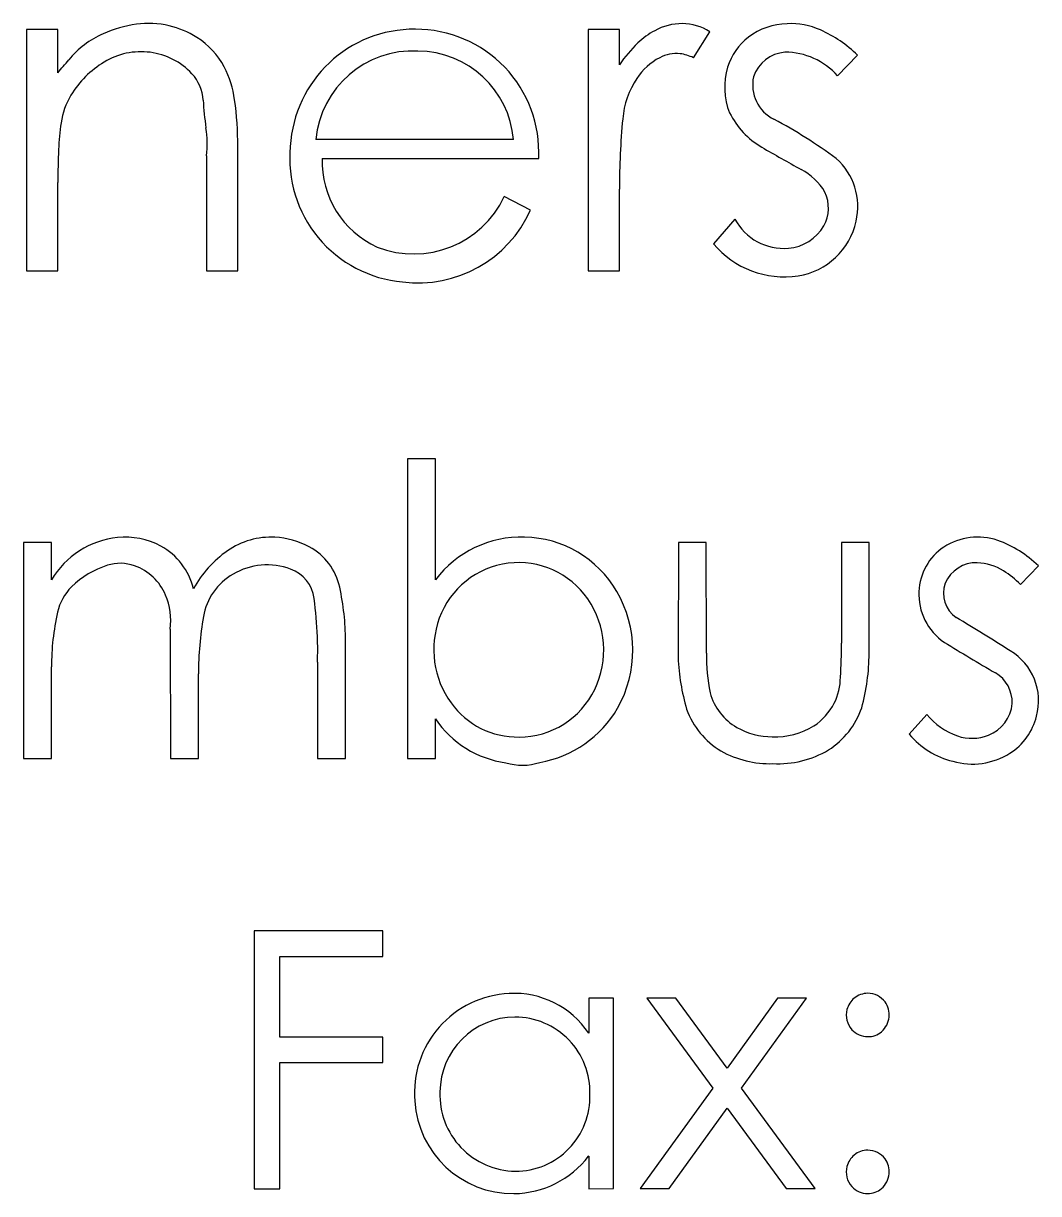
# Model space of a CAD drawing. Extents: x -7.1 to 34, y 0 to 22.
# Drawn here: x 4.7535 to 4.9716, y 0.7485 to 0.9998 of the extents above; entities that cross this region are included whole.
import ezdxf

# ---------------------------------------------------------------- set-up
doc = ezdxf.new("R2010")
doc.units = 0
doc.layers.add('Default', color=7, linetype='Continuous')
doc.layers.add('SH_Data', color=7, linetype='Continuous')

# ---------------------------------------------------------------- blocks, each defined once
blk = doc.blocks.new('A$C485D5FB4')
at = {"layer": 'Default'}
for p, q in [((0.37695851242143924, 0.1246463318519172), (0.37498131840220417, 0.1246463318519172)), ((0.37498131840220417, 0.1246463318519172), (0.37498131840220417, 0.10944076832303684)), ((0.37695851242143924, 0.12192180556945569), (0.37695851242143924, 0.1246463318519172)), ((0.4123567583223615, 0.1246463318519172), (0.410379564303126, 0.1246463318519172)), ((0.410379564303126, 0.1246463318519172), (0.410379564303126, 0.10944076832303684)), ((0.4123567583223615, 0.1224249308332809), (0.4123567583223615, 0.1246463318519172)), ((0.4170334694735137, 0.12287509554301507), (0.41805296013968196, 0.12450510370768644)), ((0.4261103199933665, 0.12172761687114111), (0.42736813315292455, 0.12302809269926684)), ((0.40568076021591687, 0.11771579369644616), (0.39323028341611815, 0.11771579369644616)), ((0.3863266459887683, 0.1166934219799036), (0.3863266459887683, 0.10944076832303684)), ((0.38830384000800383, 0.10944076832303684), (0.38830384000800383, 0.11725980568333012)), ((0.39361569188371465, 0.11652707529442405), (0.4072677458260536, 0.11652707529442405)), ((0.37695851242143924, 0.10944076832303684), (0.37695851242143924, 0.1150163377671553)), ((0.4123567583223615, 0.10944076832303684), (0.4123567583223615, 0.1145852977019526)), ((0.40674990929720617, 0.11325970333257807), (0.4051007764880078, 0.11412619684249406)), ((0.41964154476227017, 0.112694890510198), (0.418283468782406, 0.11114895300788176)), ((0.37498131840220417, 0.10944076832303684), (0.37695851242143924, 0.10944076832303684)), ((0.3863266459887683, 0.10944076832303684), (0.38830384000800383, 0.10944076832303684)), ((0.410379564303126, 0.10944076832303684), (0.4123567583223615, 0.10944076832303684)), ((0.4007657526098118, 0.09758790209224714), (0.39899598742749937, 0.09758790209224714)), ((0.39899598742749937, 0.09758790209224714), (0.39899598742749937, 0.07871040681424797)), ((0.4007657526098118, 0.08996895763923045), (0.4007657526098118, 0.09758790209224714)), ((0.3765561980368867, 0.09231538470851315), (0.3747871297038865, 0.09231538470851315)), ((0.3747871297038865, 0.09231538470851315), (0.3747871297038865, 0.07871040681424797)), ((0.37655619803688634, 0.08996452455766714), (0.37655619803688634, 0.09231538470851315)), ((0.416090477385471, 0.09231538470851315), (0.41605661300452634, 0.08505737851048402)), ((0.41783229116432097, 0.09231538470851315), (0.416090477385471, 0.09231538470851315)), ((0.4178372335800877, 0.08535268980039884), (0.41783229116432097, 0.09231538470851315)), ((0.4280948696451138, 0.09231538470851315), (0.4263530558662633, 0.09231538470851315)), ((0.4263530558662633, 0.09231538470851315), (0.4263530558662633, 0.08597041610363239)), ((0.4280926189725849, 0.08532412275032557), (0.4280948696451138, 0.09231538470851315)), ((0.4376424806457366, 0.08967912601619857), (0.4387664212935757, 0.09084278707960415)), ((0.3840322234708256, 0.08686791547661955), (0.384053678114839, 0.07871040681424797)), ((0.3950892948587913, 0.07871040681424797), (0.3950892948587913, 0.08613154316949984)), ((0.37655619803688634, 0.07871040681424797), (0.37655619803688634, 0.08447567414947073)), ((0.3933202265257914, 0.08477896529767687), (0.3933202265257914, 0.07871040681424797)), ((0.3858227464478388, 0.07871040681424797), (0.3858227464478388, 0.08403867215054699)), ((0.4007657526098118, 0.07871040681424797), (0.4007657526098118, 0.08121230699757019)), ((0.4317226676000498, 0.08148789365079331), (0.4306286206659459, 0.08022959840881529)), ((0.3747871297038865, 0.07871040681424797), (0.37655619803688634, 0.07871040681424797)), ((0.384053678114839, 0.07871040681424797), (0.3858227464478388, 0.07871040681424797)), ((0.3933202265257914, 0.07871040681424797), (0.3950892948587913, 0.07871040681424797)), ((0.39899598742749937, 0.07871040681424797), (0.4007657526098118, 0.07871040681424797)), ((0.38932482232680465, 0.06783583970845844), (0.38932482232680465, 0.051594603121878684)), ((0.39744544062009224, 0.06783583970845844), (0.38932482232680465, 0.06783583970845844)), ((0.39744544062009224, 0.06623525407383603), (0.39744544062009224, 0.06783583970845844)), ((0.3909489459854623, 0.06115104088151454), (0.3909489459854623, 0.06623525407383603)), ((0.3909489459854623, 0.06623525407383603), (0.39744544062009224, 0.06623525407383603)), ((0.41198017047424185, 0.06359899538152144), (0.41041745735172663, 0.0635989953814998)), ((0.41041745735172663, 0.0635989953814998), (0.41041745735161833, 0.06138995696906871)), ((0.4119801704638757, 0.051594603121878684), (0.4119801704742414, 0.06359899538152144)), ((0.4140927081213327, 0.06359899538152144), (0.4182354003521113, 0.057927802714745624)), ((0.4159198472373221, 0.06359899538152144), (0.4140927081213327, 0.06359899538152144)), ((0.4191416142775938, 0.05918561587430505), (0.4159198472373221, 0.06359899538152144)), ((0.42232218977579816, 0.06359899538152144), (0.4191416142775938, 0.05918561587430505)), ((0.4200566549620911, 0.05793074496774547), (0.42414344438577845, 0.06359899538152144)), ((0.42414344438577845, 0.06359899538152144), (0.42232218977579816, 0.06359899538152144)), ((0.39744544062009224, 0.06115104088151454), (0.3909489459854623, 0.06115104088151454)), ((0.39744544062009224, 0.05955045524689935), (0.39744544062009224, 0.06115104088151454)), ((0.3909489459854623, 0.051594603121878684), (0.3909489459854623, 0.05955045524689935)), ((0.3909489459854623, 0.05955045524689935), (0.39744544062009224, 0.05955045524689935)), ((0.4182354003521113, 0.057927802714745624), (0.4136690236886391, 0.051594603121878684)), ((0.42468481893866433, 0.051594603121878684), (0.4200566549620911, 0.05793074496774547)), ((0.4154902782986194, 0.051594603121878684), (0.4191504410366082, 0.05667293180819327)), ((0.4191504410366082, 0.05667293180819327), (0.4228576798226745, 0.051594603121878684)), ((0.4104174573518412, 0.0536367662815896), (0.41041745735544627, 0.051581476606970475)), ((0.38932482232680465, 0.051594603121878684), (0.3909489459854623, 0.051594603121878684)), ((0.41041745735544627, 0.051581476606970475), (0.4119801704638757, 0.051594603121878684)), ((0.4136690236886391, 0.051594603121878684), (0.4154902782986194, 0.051594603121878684)), ((0.4228576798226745, 0.051594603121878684), (0.42468481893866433, 0.051594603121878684))]:
    blk.add_line(p, q, dxfattribs=at)
for centre, radius, start, end in [((0.38305109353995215, 0.1170343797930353), 0.00802835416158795, 98.15674732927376, 113.76104633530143), ((0.3826959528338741, 0.11951213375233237), 0.005525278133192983, 76.59644913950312, 98.15674732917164), ((0.38262924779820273, 0.11923221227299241), 0.005813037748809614, 57.92512053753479, 76.5964491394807), ((0.39942831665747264, 0.11684343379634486), 0.007827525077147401, 89.51790063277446, 176.82869810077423), ((0.3995176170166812, 0.11691108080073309), 0.007759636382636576, 357.16341279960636, 90.17306679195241), ((0.4163342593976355, 0.12135696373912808), 0.003666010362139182, 90.24627195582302, 118.50825590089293), ((0.4163194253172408, 0.12186238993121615), 0.003160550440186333, 56.73641997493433, 90.01673840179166), ((0.423014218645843, 0.12088317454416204), 0.0041361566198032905, 91.22712247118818, 127.4552598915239), ((0.42313093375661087, 0.12030377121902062), 0.004719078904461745, 66.18848656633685, 92.49332114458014), ((0.38219899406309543, 0.11896991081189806), 0.005913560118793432, 113.76104633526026, 140.3599702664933), ((0.3831230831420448, 0.12002022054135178), 0.004883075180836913, 27.710956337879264, 57.92512053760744), ((0.4169889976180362, 0.1201332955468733), 0.005053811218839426, 118.40974950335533, 133.40600444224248), ((0.4228261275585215, 0.12112258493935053), 0.0038317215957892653, 127.39968548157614, 162.49692676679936), ((0.4217724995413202, 0.11734038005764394), 0.00797879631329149, 45.467558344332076, 65.85532229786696), ((0.382208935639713, 0.11873955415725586), 0.004511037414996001, 82.80606502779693, 121.18687709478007), ((0.3822290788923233, 0.11889914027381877), 0.004350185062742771, 42.947488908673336, 82.80606502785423), ((0.39933589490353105, 0.1171683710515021), 0.006130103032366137, 86.98791497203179, 174.8766204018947), ((0.39961150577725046, 0.11719896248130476), 0.006091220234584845, 4.867316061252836, 89.56255500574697), ((0.41920312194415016, 0.11784972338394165), 0.008234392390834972, 133.68001178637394, 146.24645045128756), ((0.42300141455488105, 0.12091055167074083), 0.0023215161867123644, 95.18115041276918, 160.70841805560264), ((0.42279425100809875, 0.11879732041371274), 0.004425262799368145, 41.46592889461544, 90.03212047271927), ((0.2922463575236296, 0.1934911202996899), 0.11089777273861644, 319.807105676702, 320.3599702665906), ((0.3830666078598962, 0.11732263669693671), 0.006167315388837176, 121.18687709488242, 148.88587500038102), ((0.41676831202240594, 0.11937413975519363), 0.003971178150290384, 118.13865974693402, 146.37363626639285), ((0.4159504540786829, 0.12090336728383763), 0.0022369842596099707, 84.14933830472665, 118.13865974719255), ((0.4156975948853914, 0.11993942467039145), 0.003225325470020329, 65.53213099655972, 81.42536503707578), ((0.3834751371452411, 0.12005897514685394), 0.0026478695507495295, 3.0657351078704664, 42.947488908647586), ((0.38193145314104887, 0.11939431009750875), 0.006229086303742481, 7.681610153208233, 27.710956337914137), ((0.4233424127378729, 0.12102343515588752), 0.004354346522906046, 163.29588659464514, 201.91987339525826), ((0.4180571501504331, 0.1185169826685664), 0.005519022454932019, 146.3736362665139, 174.7176144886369), ((0.42317585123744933, 0.12116108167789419), 0.002421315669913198, 167.68477137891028, 243.62044394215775), ((0.3818124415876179, 0.11807961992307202), 0.00470240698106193, 148.8858750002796, 171.54231085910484), ((0.3661060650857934, 0.11725980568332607), 0.022197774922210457, 1.048140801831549e-11, 7.681610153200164), ((0.4046623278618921, 0.12119372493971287), 0.018569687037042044, 183.06573510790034, 188.48933188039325), ((0.392914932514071, 0.11642872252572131), 0.01592696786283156, 171.54231085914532, 177.6107871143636), ((0.46058156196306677, 0.1145852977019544), 0.0482248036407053, 174.7176144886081, 180.00000000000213), ((0.42393117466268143, 0.1217007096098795), 0.005169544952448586, 206.45238022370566, 239.7731237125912), ((0.40681172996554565, 0.09040416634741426), 0.03241897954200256, 53.649231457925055, 61.86279124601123), ((0.3796261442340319, 0.11745680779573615), 0.006743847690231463, 353.5003370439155, 8.489331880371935), ((0.39938614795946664, 0.11652112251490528), 0.00780998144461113, 174.44997370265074, 264.87077376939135), ((0.42676573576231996, 0.1150163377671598), 0.049807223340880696, 177.61078711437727, 180.0000000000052), ((0.5420529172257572, 0.327659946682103), 0.24259721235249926, 240.15651884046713, 240.83020800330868), ((0.39955699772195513, 0.11634648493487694), 0.00594404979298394, 178.25898869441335, 245.4498602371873), ((0.42209149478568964, 0.11251490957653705), 0.003733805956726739, 30.378436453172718, 62.575810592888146), ((0.42333539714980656, 0.1134927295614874), 0.004046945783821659, 346.7911835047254, 48.30401741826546), ((0.423184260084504, 0.11341142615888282), 0.002348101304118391, 330.9032053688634, 24.982572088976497), ((0.3993864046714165, 0.11682751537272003), 0.006320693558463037, 248.66986607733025, 334.6987924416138), ((0.3996612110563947, 0.1164581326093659), 0.007776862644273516, 262.8104369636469, 335.71504574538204), ((0.42271843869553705, 0.11434725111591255), 0.0034925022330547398, 208.23678943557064, 274.72221650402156), ((0.42276713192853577, 0.11372009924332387), 0.0028634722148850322, 274.78429106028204, 329.5649771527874), ((0.4229444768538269, 0.11350929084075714), 0.004431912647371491, 278.7089976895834, 347.73758767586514), ((0.4227432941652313, 0.1148725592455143), 0.005809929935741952, 219.85924747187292, 278.6344664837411), ((0.38126222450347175, 0.08719606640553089), 0.005459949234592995, 95.71221183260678, 149.53258014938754), ((0.3812179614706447, 0.08796045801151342), 0.004695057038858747, 61.71204166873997, 96.10318890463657), ((0.3903910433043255, 0.08786756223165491), 0.00478949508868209, 86.95308963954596, 124.89215364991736), ((0.3903721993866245, 0.08751354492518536), 0.005144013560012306, 61.758965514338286, 86.95308963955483), ((0.4061558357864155, 0.08591616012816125), 0.006743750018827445, 88.0832643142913, 143.0605351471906), ((0.4062534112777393, 0.08579568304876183), 0.00686164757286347, 30.136095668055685, 88.93125713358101), ((0.43494062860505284, 0.0887171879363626), 0.00394437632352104, 71.37177256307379, 122.73827438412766), ((0.43371029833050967, 0.08564348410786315), 0.007252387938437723, 45.79987679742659, 69.917547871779), ((0.38144534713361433, 0.08841900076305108), 0.0041835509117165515, 13.690869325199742, 61.47820043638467), ((0.3916638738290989, 0.08604246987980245), 0.007014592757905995, 124.89215364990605, 151.31736265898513), ((0.3910050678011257, 0.08869181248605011), 0.0038065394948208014, 12.380239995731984, 61.7589655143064), ((0.4347221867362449, 0.0891220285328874), 0.003485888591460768, 123.31679002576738, 178.07476858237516), ((0.38176166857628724, 0.08554349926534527), 0.005599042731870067, 107.45316886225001, 134.75082374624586), ((0.38088851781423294, 0.08832069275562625), 0.0026878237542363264, 70.1903425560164, 107.45316886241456), ((0.3806585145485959, 0.08768217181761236), 0.0033665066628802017, 23.1609565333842, 70.19034255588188), ((0.3901629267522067, 0.08658367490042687), 0.004323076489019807, 70.13203392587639, 120.03891189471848), ((0.40600047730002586, 0.08573317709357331), 0.005318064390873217, 97.06610555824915, 160.04895367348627), ((0.40599792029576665, 0.08575380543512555), 0.005297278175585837, 34.59929387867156, 97.06610555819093), ((0.4348387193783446, 0.08893521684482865), 0.0021101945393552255, 87.90550730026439, 157.40716135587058), ((0.43474489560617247, 0.08761682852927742), 0.003431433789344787, 57.94220196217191, 87.1444692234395), ((0.38992597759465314, 0.08699343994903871), 0.0038497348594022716, 120.03891189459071, 170.1929420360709), ((0.3908588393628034, 0.08850947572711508), 0.0022753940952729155, 6.890674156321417, 70.13203392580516), ((0.4331086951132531, 0.08501819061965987), 0.006502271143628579, 45.792268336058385, 57.87690161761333), ((0.3801041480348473, 0.0872154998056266), 0.003244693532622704, 134.75082374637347, 167.36789902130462), ((0.3793411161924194, 0.08613154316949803), 0.015748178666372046, 7.958078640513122e-12, 12.380239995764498), ((0.4346557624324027, 0.08912520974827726), 0.0018712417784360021, 160.6276653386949, 235.16694791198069), ((0.38009932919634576, 0.08744295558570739), 0.003974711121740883, 351.6815581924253, 23.16095653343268), ((0.3603712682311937, 0.08482510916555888), 0.032984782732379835, 2.7072759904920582, 6.890674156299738), ((0.4056717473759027, 0.0855287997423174), 0.005693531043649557, 334.26404343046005, 34.59929387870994), ((0.4058062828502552, 0.08551286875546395), 0.007390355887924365, 330.5936308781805, 30.29196095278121), ((0.43486255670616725, 0.0890405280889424), 0.0036297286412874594, 176.8633476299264, 236.1416582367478), ((0.392329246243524, 0.08447567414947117), 0.0157730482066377, 167.36789902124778, 180.0000000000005), ((0.40701970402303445, 0.08403867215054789), 0.021196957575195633, 170.19294203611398, 180.0000000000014), ((0.40642892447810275, 0.08557764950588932), 0.005773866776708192, 160.0489536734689, 215.73131601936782), ((0.32309812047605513, -0.09560739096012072), 0.21393641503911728, 57.83365119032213, 58.90515308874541), ((0.3761329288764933, 0.08557041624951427), 0.017205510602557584, 357.36347221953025, 2.707275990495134), ((0.399473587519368, 0.08576891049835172), 0.026880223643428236, 355.86779702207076, 0.4295175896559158), ((0.5117679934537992, 0.21452737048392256), 0.15080483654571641, 238.44098508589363, 239.86687673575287), ((0.4293931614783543, 0.08560413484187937), 0.013347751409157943, 182.34763118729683, 196.4868808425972), ((0.429621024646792, 0.0851758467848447), 0.011785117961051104, 179.14020896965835, 191.42843039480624), ((0.41529865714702, 0.0853257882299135), 0.01279396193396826, 344.49640144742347, 359.99254140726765), ((0.43508470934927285, 0.08232940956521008), 0.0036931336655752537, 344.88531587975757, 58.880415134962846), ((0.4349215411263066, 0.08222561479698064), 0.00219604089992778, 358.4313614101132, 58.70276144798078), ((0.4226660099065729, 0.08381408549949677), 0.003617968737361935, 333.2629188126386, 0.28329462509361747), ((0.4060276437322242, 0.0853572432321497), 0.005298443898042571, 269.9999999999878, 334.2640434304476), ((0.4215764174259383, 0.08382147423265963), 0.0036414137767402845, 195.6249363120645, 240.2009300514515), ((0.4059330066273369, 0.0852208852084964), 0.005162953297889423, 215.73131601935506, 271.0502923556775), ((0.40612195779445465, 0.08543677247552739), 0.007078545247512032, 279.8900611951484, 329.8756114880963), ((0.4224216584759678, 0.08401428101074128), 0.003926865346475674, 304.00500350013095, 332.25818424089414), ((0.4228301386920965, 0.08352298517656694), 0.0050621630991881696, 302.34082170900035, 341.3715175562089), ((0.43471183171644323, 0.08241741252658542), 0.002418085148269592, 291.8598181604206, 354.0201438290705), ((0.4060389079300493, 0.08471298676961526), 0.006329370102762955, 213.57891655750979, 262.3588429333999), ((0.4212859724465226, 0.08346846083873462), 0.004974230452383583, 199.40141277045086, 239.42325371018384), ((0.4352179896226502, 0.08439871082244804), 0.004548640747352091, 219.78669010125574, 249.9933879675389), ((0.4348865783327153, 0.08230915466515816), 0.003879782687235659, 302.4689814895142, 345.9370956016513), ((0.42201103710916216, 0.08467657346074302), 0.004599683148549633, 240.7963416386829, 269.76699089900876), ((0.42220236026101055, 0.08466288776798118), 0.0045907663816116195, 267.3777850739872, 301.74607467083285), ((0.4345840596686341, 0.08355745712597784), 0.005169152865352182, 220.07515620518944, 256.3378846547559), ((0.4345698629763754, 0.08284057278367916), 0.0028637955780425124, 251.51270642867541, 291.3436847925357), ((0.42183098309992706, 0.08463538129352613), 0.006257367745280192, 240.56219063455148, 271.8169398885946), ((0.42234821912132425, 0.0846374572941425), 0.006264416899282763, 267.08257255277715, 300.6116738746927), ((0.4346102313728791, 0.08278536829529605), 0.004429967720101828, 253.649341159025, 302.1779347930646), ((0.40623122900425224, 0.08174381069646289), 0.0034619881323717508, 252.62338738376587, 288.6400582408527), ((0.40569411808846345, 0.057641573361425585), 0.006258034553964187, 92.60052679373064, 184.86714621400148), ((0.4057310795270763, 0.05827532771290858), 0.005626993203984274, 33.60854275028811, 93.269297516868), ((0.42804177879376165, 0.06252627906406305), 0.001391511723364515, 129.41529358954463, 165.3398390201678), ((0.42800605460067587, 0.06256974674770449), 0.0013352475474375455, 89.8495303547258, 129.41529358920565), ((0.42800597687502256, 0.06254015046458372), 0.0013648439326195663, 36.943084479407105, 89.84953035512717), ((0.4280110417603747, 0.06253431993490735), 0.0013597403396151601, 165.339839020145, 222.6506385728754), ((0.42802676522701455, 0.06255578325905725), 0.0013388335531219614, 353.84391085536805, 36.94308447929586), ((0.4057875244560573, 0.05766334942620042), 0.004745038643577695, 90.18336156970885, 179.7135115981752), ((0.40577220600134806, 0.05768626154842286), 0.004722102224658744, 358.1568673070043, 89.9983849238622), ((0.4279328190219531, 0.0625659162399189), 0.0014333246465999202, 310.99397208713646, 353.8439108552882), ((0.4280110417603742, 0.06253431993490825), 0.0013597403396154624, 222.65063857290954, 270.00000000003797), ((0.42804398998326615, 0.06243800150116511), 0.0012638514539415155, 268.506147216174, 310.99397208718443), ((0.4058538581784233, 0.057511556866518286), 0.004814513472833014, 177.9107557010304, 269.34104003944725), ((0.40581238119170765, 0.05737939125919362), 0.004682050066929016, 269.82997906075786, 1.897039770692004), ((0.40565845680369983, 0.0574953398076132), 0.006211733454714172, 183.55097378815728, 270.46146820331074), ((0.42800457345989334, 0.05268377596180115), 0.0013352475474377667, 89.84953035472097, 129.41529358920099), ((0.42800449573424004, 0.05265417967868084), 0.0013648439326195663, 36.943084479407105, 89.84953035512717), ((0.4056204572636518, 0.05733345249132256), 0.006050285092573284, 270.83365951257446, 322.38843886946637), ((0.41041564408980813, 0.053639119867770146), 2.971075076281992e-06, 307.61156114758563, 142.38843889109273), ((0.42804029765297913, 0.05264030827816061), 0.0013915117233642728, 129.4152935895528, 165.33983902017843), ((0.42802528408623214, 0.05266981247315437), 0.0013388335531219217, 353.8439108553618, 36.94308447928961), ((0.4280095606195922, 0.052648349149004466), 0.0013597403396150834, 165.3398390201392, 222.6506385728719), ((0.4279313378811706, 0.05267994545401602), 0.001433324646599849, 310.99397208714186, 353.84391085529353), ((0.4280095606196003, 0.05264834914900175), 0.0013597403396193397, 222.6506385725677, 269.9999999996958), ((0.4280425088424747, 0.052552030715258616), 0.0012638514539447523, 268.50614721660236, 310.99397208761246)]:
    blk.add_arc(centre, radius, start, end, dxfattribs=at)

msp = doc.modelspace()

# ---------------------------------------------------------------- block references
at = {"layer": 'SH_Data', "xscale": 3.407655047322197, "yscale": 3.407655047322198, "rotation": 0.001699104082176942}
msp.add_blockref('A$C485D5FB4', (3.476413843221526, 0.5736659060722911), dxfattribs=at)

doc.saveas('drawing.dxf')
